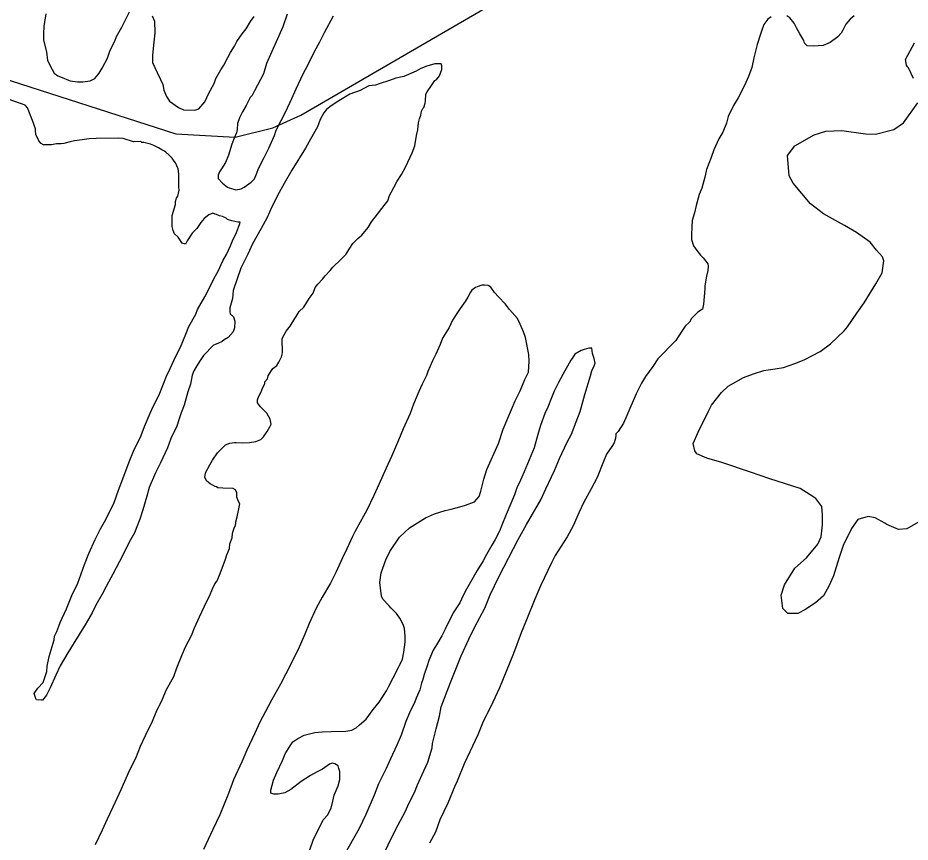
# Model space of a CAD drawing. Extents: x 3250478 to 3288318, y 788638 to 816472.
# Drawn here: x 3261493 to 3263253, y 797049 to 798674 of the extents above; entities that cross this region are included whole.
import ezdxf

# ---------------------------------------------------------------- set-up
doc = ezdxf.new("R2010")
doc.units = 0
doc.layers.add('V-SITE-VEGE', color=7, linetype='Continuous')
doc.layers.add('V-TOPO-SHOR', color=7, linetype='Continuous')

msp = doc.modelspace()

# ---------------------------------------------------------------- linework, layer by layer
at = {"layer": 'V-SITE-VEGE'}
for points in [[(3261548.4, 798682.4), (3261545.9, 798666.3), (3261544.2, 798657.4), (3261543.5, 798643.9), (3261543.6, 798630.5), (3261549.2, 798607.3), (3261551.2, 798590.4), (3261560.4, 798572.6), (3261564.9, 798565.5), (3261572.1, 798560.2), (3261580.2, 798556.7), (3261592.8, 798551.5), (3261596.4, 798550.6), (3261610.7, 798548.1), (3261621.5, 798548.2), (3261635.8, 798550.2), (3261644.6, 798554.8), (3261653.5, 798565.6), (3261659.6, 798575.5), (3261670.1, 798595.3), (3261675.3, 798610.6), (3261684, 798628.6), (3261687.5, 798637.5), (3261698, 798656.4), (3261705, 798670.8), (3261712.9, 798686.1)], [(3261757.7, 798678.6), (3261762.3, 798667.9), (3261763.5, 798644.7), (3261761, 798626.8), (3261758.6, 798600.8), (3261758.8, 798586.5), (3261767.9, 798566.9), (3261774.4, 798552.7), (3261778.9, 798542.9), (3261780.9, 798532.2), (3261786.4, 798519.7), (3261791.8, 798510), (3261809.9, 798497.7), (3261819.8, 798493.3), (3261842.1, 798492.7), (3261850.1, 798495.4), (3261861.6, 798509), (3261869.5, 798526.1), (3261880, 798545), (3261883.4, 798554.8), (3261893.1, 798571.9), (3261899.2, 798581), (3261907.1, 798596.3), (3261912.4, 798606.2), (3261920.3, 798618.8), (3261924.6, 798627.8), (3261935.2, 798643.1), (3261943.1, 798653), (3261951.9, 798667.4), (3261958.9, 798677.3)], [(3262024.2, 798681.7), (3262015.5, 798656.5), (3261983.3, 798584.6), (3261977.2, 798564), (3261959.7, 798530.7), (3261955.4, 798521.7), (3261950.9, 798517.2), (3261943.1, 798501.9), (3261936.1, 798489.3), (3261929.9, 798477.6), (3261926.5, 798465.9), (3261925.7, 798454.3), (3261924, 798448), (3261919.7, 798437.2), (3261915.3, 798425.5), (3261908.4, 798404), (3261902.3, 798389.6), (3261894.4, 798377), (3261890.9, 798370.7), (3261888.3, 798364.4), (3261888.4, 798358.1), (3261896.6, 798348.4), (3261902.9, 798343.1), (3261906.5, 798340.5), (3261910.1, 798339.6), (3261919, 798337), (3261922.6, 798335.3), (3261933.4, 798337.2), (3261939.6, 798340.8), (3261952.9, 798350.8), (3261960, 798357.2), (3261964.3, 798368), (3261967.8, 798377.8), (3261979.1, 798399.4), (3261987.9, 798417.4), (3261995.7, 798435.4), (3261999.2, 798442.6), (3262002.7, 798453.4), (3262012.3, 798472.3), (3262021, 798488.5), (3262033.2, 798515.4), (3262042, 798534.3), (3262055.9, 798564), (3262064.7, 798581.1), (3262077.8, 798608.1), (3262088.3, 798627), (3262097.9, 798645.9), (3262115.4, 798678.3)], [(3262978.5, 798676.6), (3262972.3, 798672.1), (3262964.4, 798661.2), (3262960.9, 798652.3), (3262957.4, 798642.4), (3262951.4, 798621.7), (3262944.6, 798595.7), (3262940.3, 798576.9), (3262934.2, 798558.9), (3262926.4, 798541), (3262913.3, 798516.7), (3262904.5, 798501.4), (3262894, 798479.8), (3262890.6, 798467.2), (3262883.6, 798449.2), (3262875.7, 798435.7), (3262865.3, 798414.1), (3262860.1, 798398.9), (3262851.4, 798375.5), (3262848, 798360.3), (3262842, 798338.8), (3262836.8, 798326.2), (3262830.8, 798304.6), (3262827.3, 798290.3), (3262823.1, 798275), (3262822.3, 798262.5), (3262821.6, 798246.4), (3262821.7, 798237.5), (3262825.4, 798225), (3262831.8, 798216.1), (3262839, 798206.4), (3262844.5, 798201.1), (3262853.6, 798189.5), (3262854.5, 798185.1), (3262853.7, 798176.1), (3262851.1, 798165.4), (3262847.8, 798146.5), (3262847.9, 798140.3), (3262845.5, 798109.8), (3262843, 798100), (3262834.1, 798094.5), (3262821.7, 798081.8), (3262817.3, 798074.6), (3262809.4, 798066.5), (3262802.3, 798056.6), (3262790.9, 798038.6), (3262755.5, 798002.4), (3262745, 797987), (3262730.9, 797967.2), (3262723, 797954.6), (3262712.5, 797933), (3262694.2, 797890.8), (3262687.3, 797875.5), (3262676.7, 797859.3), (3262672.3, 797854.7), (3262672.3, 797852.1), (3262671.5, 797845.8), (3262668.9, 797836.8), (3262664.5, 797829.6), (3262654, 797814.3), (3262647.9, 797799.9), (3262635.7, 797768.5)], [(3263142.1, 798678.5), (3263134.2, 798672.1), (3263126.2, 798662.2), (3263120.1, 798650.5), (3263116.6, 798644.2), (3263110.4, 798637), (3263095.3, 798626.1), (3263081.1, 798619.7), (3263061.5, 798618.5), (3263049.8, 798619.3), (3263044.4, 798624.6), (3263043.4, 798630), (3263035.2, 798643.3), (3263028.8, 798654.8), (3263024.3, 798663.7), (3263015.2, 798674.3), (3263009.8, 798678.8)], [(3263259.5, 798554.7), (3263249.4, 798576.1), (3263247.5, 798578.1), (3263245.5, 798581), (3263243.4, 798592.7), (3263261.6, 798625.1)], [(3262013.2, 798006.3), (3262014.9, 798014.4), (3262014.6, 798042.1), (3262022.5, 798056.5), (3262030.4, 798066.4), (3262039.2, 798081.7), (3262041.8, 798085.4), (3262047.9, 798095.3), (3262056.8, 798104.3), (3262067.3, 798121.4), (3262075.2, 798131.4), (3262079.6, 798143), (3262084.9, 798149.3), (3262093.7, 798159.3), (3262099, 798165.6), (3262108.7, 798176.5), (3262114, 798182.8), (3262129.9, 798198.2), (3262139.6, 798208.1), (3262147.6, 798220.7), (3262153.7, 798229.7), (3262163.4, 798239.7), (3262171.4, 798246), (3262183.8, 798261.4), (3262190.8, 798272.2), (3262202.2, 798287.5), (3262211, 798298.4), (3262222.5, 798313.7), (3262226, 798324.5), (3262234.7, 798339.8), (3262240.8, 798352.4), (3262249.6, 798365.9), (3262258.4, 798381.2), (3262270.6, 798408.2), (3262275.8, 798422.5), (3262279.1, 798442.3), (3262281.7, 798453.9), (3262283.3, 798467.3), (3262285, 798475.4), (3262287.6, 798482.6), (3262289.3, 798490.7), (3262291.9, 798496.1), (3262293.7, 798497.9), (3262296.3, 798506), (3262297.1, 798510.4), (3262297.9, 798523.9), (3262300.5, 798528.4), (3262310.2, 798542.8), (3262315.5, 798550.9), (3262319, 798553.6), (3262324.3, 798559.9), (3262329.5, 798572.5), (3262329.4, 798579.7), (3262327.6, 798584.1), (3262315.1, 798584), (3262299.9, 798579.3), (3262287.5, 798574.7), (3262278.6, 798569.2), (3262254.5, 798559.1), (3262238.5, 798555.4), (3262226, 798550.8), (3262205.5, 798544.3), (3262198.4, 798541.5), (3262192.1, 798541.4), (3262185, 798540.4), (3262168.1, 798531.3), (3262147.6, 798523.9), (3262126.3, 798511.1), (3262114.8, 798503.9), (3262108.6, 798499.3), (3262101.5, 798493.9), (3262096.2, 798487.5), (3262089.2, 798474), (3262084, 798459.7), (3262069.9, 798435.4), (3262060.3, 798417.4), (3262033.1, 798374.1), (3262018.2, 798348), (3262008.6, 798330), (3261993.7, 798302.1), (3261985, 798280.6), (3261972.7, 798259), (3261956.1, 798229.2), (3261946.5, 798208.6), (3261932.5, 798180.7), (3261917.8, 798136.7), (3261916.2, 798121.5), (3261911, 798102.6), (3261911.1, 798094.6), (3261912, 798091), (3261918.4, 798084.8), (3261921.2, 798076.8), (3261920.4, 798063.4), (3261917.8, 798055.3), (3261908.1, 798044.5), (3261900.1, 798039.9), (3261895.7, 798036.3), (3261887.7, 798032.6), (3261878.8, 798028.9), (3261859.3, 798009), (3261852.3, 797999.1)], [(3261845.7, 798259.3), (3261836.9, 798250.2), (3261827.2, 798234.9), (3261823.7, 798228.6), (3261817.4, 798230.3), (3261809.2, 798241.9), (3261802, 798248.9), (3261799.3, 798255.2), (3261797.4, 798263.2), (3261797.1, 798284.6), (3261804, 798306.2), (3261804, 798312.5), (3261805.7, 798318.7), (3261808.3, 798323.2), (3261810.9, 798334.9), (3261810.8, 798341.2), (3261810.5, 798367.1), (3261809.5, 798376.9), (3261804, 798388.5), (3261801.3, 798392), (3261797.6, 798398.2), (3261791.3, 798403.5), (3261784.9, 798409.7), (3261782.2, 798411.5), (3261776.8, 798414.1), (3261770.5, 798418.5), (3261761.5, 798422.9), (3261754.4, 798425.5), (3261741.8, 798428.9), (3261737.3, 798428.8), (3261735.5, 798430.6), (3261721.2, 798430.4), (3261700.6, 798436.5), (3261690.7, 798437.2), (3261647.8, 798436.8), (3261633.5, 798435.7), (3261620.1, 798433.7), (3261604.9, 798431.8), (3261596, 798429.9), (3261583.5, 798427.1), (3261578.2, 798426.1), (3261569.2, 798426), (3261559.4, 798424.1), (3261543.3, 798423.9), (3261538.8, 798426.5), (3261534.3, 798431.9), (3261528.8, 798444.3), (3261527.8, 798452.4), (3261527.7, 798455.9), (3261522.2, 798472), (3261512.1, 798496.9), (3261507.5, 798502.2), (3261476.1, 798513.5)], [(3263272.5, 797682), (3263246.3, 797667.1), (3263229.7, 797665.9), (3263207.1, 797675.4), (3263203.1, 797678.3), (3263183.5, 797688.8), (3263169.7, 797691.6), (3263149.3, 797685.5), (3263136.8, 797667.8), (3263120.6, 797634.3), (3263113, 797610.8), (3263101.7, 797574.5), (3263092.2, 797553.9), (3263081.6, 797535.2), (3263066.1, 797521.3), (3263044.8, 797507.4), (3263031.2, 797500.4), (3263011.7, 797500.2), (3263001.8, 797509.8), (3262998.5, 797536.2), (3263005.1, 797556.8), (3263025.3, 797589.3), (3263048.5, 797610.1), (3263070.7, 797636.7), (3263077.3, 797651.4), (3263080, 797674.9), (3263079.8, 797694.5), (3263078.6, 797711.1), (3263066.7, 797726.6), (3263055.9, 797734.3), (3263036.2, 797746.8), (3263021.5, 797751.5), (3262976.3, 797765.6), (3262938.1, 797778.9), (3262881.2, 797797.7), (3262851.7, 797806.2), (3262832.1, 797814.8), (3262828.1, 797820.6), (3262825, 797835.2), (3262834.5, 797857.8), (3262854.6, 797898.1), (3262861.3, 797910.9), (3262880.5, 797935.6), (3262894.1, 797948.4), (3262924.2, 797965.4), (3262943.6, 797972.4), (3262964.1, 797979.5), (3262972.9, 797980.6), (3262986.5, 797982.7), (3263003.1, 797984.9), (3263025.5, 797992.9), (3263044, 798000), (3263075.1, 798017), (3263095.4, 798031.9), (3263122.5, 798057.6), (3263129.3, 798065.5), (3263147.5, 798092.1), (3263161.9, 798112.8), (3263185, 798150.2), (3263197.4, 798171.8), (3263201.1, 798195.3), (3263198, 798203.1), (3263186.2, 798216.7), (3263174.2, 798232.2), (3263146.7, 798251.4), (3263123, 798264.8), (3263081.7, 798287.8), (3263056.1, 798308), (3263022.4, 798348.7), (3263014.4, 798363.3), (3263011, 798403.3), (3263025.4, 798422), (3263063.3, 798444), (3263086.7, 798451.1), (3263117.9, 798452.4), (3263164.9, 798446.1), (3263184.5, 798445.4), (3263220.5, 798454.6), (3263239.9, 798467.5), (3263267.8, 798506.9)], [(3261852.3, 797999.1), (3261847.9, 797991.9), (3261840, 797978.4), (3261836.5, 797970.3), (3261833.2, 797952.4), (3261828, 797937.1), (3261821.1, 797911.1), (3261815, 797895.8), (3261810.7, 797882.3), (3261806.4, 797869.8), (3261795, 797845.5), (3261788.1, 797826.6), (3261774.1, 797797), (3261764.5, 797777.2), (3261752.3, 797748.4), (3261747.2, 797731.4), (3261739.4, 797704.4), (3261733.4, 797686.5), (3261723, 797659.5), (3261712.4, 797640.6), (3261700.2, 797615.5), (3261680.1, 797577.7), (3261676.6, 797570.5), (3261666.9, 797553.4), (3261659.1, 797538.1), (3261646.8, 797516.5), (3261639.8, 797501.2), (3261625.8, 797477.8), (3261602.1, 797439.9), (3261591.5, 797422.8), (3261576.6, 797396.7), (3261567.9, 797378.7), (3261556.6, 797353.5), (3261549.6, 797339.1), (3261541.6, 797329.2), (3261539, 797329.2), (3261530, 797330), (3261528.2, 797332.6), (3261525.4, 797342.4), (3261532.4, 797353.3), (3261543, 797364.1), (3261544.7, 797370.4), (3261549.9, 797385.7), (3261550.7, 797396.4), (3261555, 797415.2), (3261564.4, 797448.4), (3261565.2, 797455.6), (3261569.6, 797464.6), (3261573.9, 797475.4), (3261576.5, 797482.6), (3261588.8, 797509.5), (3261599.2, 797535.6), (3261611.4, 797559.9), (3261624.4, 797596.7), (3261633.1, 797618.3), (3261645.3, 797646.1), (3261655.8, 797666.8), (3261666.3, 797685.7), (3261682.9, 797719), (3261691.6, 797743.2), (3261700.3, 797765.7), (3261712.4, 797798.9), (3261721.1, 797820.5), (3261735.9, 797851.1), (3261742.9, 797869), (3261754.2, 797895.1), (3261760.3, 797909.5), (3261771.7, 797931.1), (3261786.5, 797967.9), (3261793.5, 797983.2), (3261804.8, 798007.5), (3261813.5, 798025.5), (3261824, 798050.6), (3261830.1, 798065.9), (3261844.1, 798090.2), (3261847.6, 798099.2), (3261861.6, 798124.4), (3261870.3, 798140.6), (3261879.9, 798161.3), (3261887.8, 798174.8), (3261897.4, 798195.5), (3261904.4, 798208.1), (3261912.3, 798225.2), (3261916.6, 798235.1), (3261924.5, 798251.2), (3261928, 798262), (3261930.6, 798269.2), (3261931.4, 798271.9), (3261927, 798271.8), (3261915.3, 798274.4), (3261906.3, 798277), (3261903.6, 798279.6), (3261896.4, 798283.1), (3261891, 798283.9), (3261884.7, 798286.6), (3261882.1, 798287.4), (3261877.6, 798289.2), (3261869.5, 798286.4), (3261860.7, 798279.1), (3261853.6, 798271), (3261845.7, 798259.3)], [(3262210, 797534.6), (3262207, 797561.4), (3262209.5, 797580.2), (3262219, 797606.2), (3262226.9, 797622.4), (3262245.4, 797650.4), (3262265.7, 797669.4), (3262296.8, 797688.5), (3262314.6, 797696.8), (3262336, 797703.3), (3262347.6, 797706.1), (3262364.5, 797710.8), (3262376.1, 797713.6), (3262393.9, 797720.1), (3262402.7, 797730.9), (3262406.2, 797741.7), (3262412.2, 797765), (3262418.2, 797783.8), (3262440.9, 797835.1), (3262450.4, 797863.8), (3262459.1, 797885.4), (3262473.9, 797919.5), (3262483.5, 797939.3), (3262493.1, 797961.8), (3262500.1, 797976.2), (3262501.6, 797997.7), (3262500.6, 798011.1), (3262493.9, 798044.1), (3262490.2, 798055.7), (3262483.8, 798070.8), (3262478.3, 798081.5), (3262462.9, 798099.2), (3262454.7, 798109.8), (3262441.1, 798124.8), (3262433, 798132.8), (3262425.7, 798143.4), (3262420.3, 798147), (3262413.1, 798147.8), (3262407.8, 798147.7), (3262398.9, 798144), (3262395.3, 798143.1), (3262388.2, 798137.6), (3262385.6, 798134), (3262380.3, 798124.1), (3262375, 798115.1), (3262365.4, 798101.6), (3262360.1, 798093.5), (3262350.4, 798078.2), (3262343.4, 798063.8), (3262330.3, 798043.1), (3262325.9, 798030.5), (3262317.2, 798011.6), (3262311.1, 797998.1), (3262301.5, 797977.5), (3262298.9, 797969.4), (3262290.2, 797952.3), (3262284.1, 797937.9), (3262273.6, 797912.7), (3262266.7, 797894.8), (3262252.7, 797864.2), (3262244, 797841.7), (3262230.1, 797809.4), (3262219.6, 797786.9), (3262204.8, 797754.5), (3262195.2, 797733), (3262181.2, 797704.2), (3262171.6, 797686.2), (3262157.6, 797661), (3262153.2, 797652), (3262141.9, 797627.7), (3262133.1, 797609.7), (3262120.1, 797581), (3262109.6, 797560.3), (3262092.9, 797532.3), (3262081.5, 797510.7), (3262067.6, 797480.2)], [(3261646, 797045.1), (3261660, 797073.9), (3261669.6, 797095.5), (3261680.9, 797118.9), (3261696.6, 797153), (3261714.1, 797191.7), (3261725.4, 797215.1), (3261735, 797238.4), (3261744.6, 797260), (3261758.6, 797287.9), (3261765.5, 797305.9), (3261778.6, 797331.1), (3261785.6, 797349), (3261800.5, 797376), (3261806.5, 797393.1), (3261816.1, 797417.4), (3261823.9, 797434.4), (3261835.3, 797456.9), (3261841.4, 797472.2), (3261851, 797493.8), (3261865.8, 797524.4), (3261871.1, 797534.3), (3261877.2, 797548.6), (3261881.5, 797558.5), (3261885.9, 797564.8), (3261892, 797579.2), (3261902.4, 797607.1), (3261905, 797616), (3261910.2, 797628.6), (3261911, 797637.6), (3261915.4, 797649.2), (3261916.2, 797658.2), (3261919.6, 797669), (3261921.4, 797671.7), (3261923.1, 797677.9), (3261923, 797680.6), (3261925.6, 797690.5), (3261928.2, 797703), (3261930.7, 797716.5), (3261927.9, 797720.9), (3261925.2, 797729.8), (3261925.1, 797737.9), (3261922.3, 797744.1), (3261917.8, 797746.8), (3261897.2, 797747.4), (3261887.4, 797748.2), (3261884.7, 797749.9), (3261882, 797750.8), (3261872.1, 797756.1), (3261865.8, 797761.4), (3261862.1, 797768.5), (3261862.9, 797777.4), (3261871.7, 797793.6), (3261876.9, 797802.6), (3261886.6, 797817), (3261893.7, 797824.3), (3261902.5, 797832.4), (3261911.4, 797836.1), (3261920.3, 797837.1), (3261923.9, 797837.2), (3261936.5, 797836.4), (3261949.9, 797837.5), (3261962.4, 797839.4), (3261972.1, 797843.1), (3261977.5, 797848.5), (3261984.5, 797859.3), (3261989.7, 797868.3), (3261992.4, 797873.7), (3261990.5, 797883.5), (3261984.1, 797895.1), (3261971.4, 797907.5), (3261965.9, 797915.4), (3261965.9, 797921.7), (3261968.5, 797928.9), (3261973.7, 797938.8), (3261974.6, 797943.3), (3261979.8, 797953.2), (3261979.8, 797956.7), (3261985.1, 797963.1), (3261986.8, 797968.5), (3261992.1, 797977.5), (3261995.6, 797982.9), (3262003.6, 797989.2), (3262008, 797995.5), (3262013.2, 798006.3)], [(3262203.6, 797003.3), (3262233.3, 797064.4), (3262243, 797083.3), (3262257, 797109.4), (3262263.9, 797125.6), (3262275.3, 797147.2), (3262281.4, 797162.5), (3262293.6, 797190.3), (3262301.5, 797207.4), (3262310.1, 797235.2), (3262310.9, 797244.2), (3262317.7, 797272.9), (3262324.6, 797298), (3262327.9, 797315.9), (3262346.1, 797364.4), (3262367, 797416.6), (3262382.7, 797449.8), (3262394.1, 797474.1), (3262414.2, 797511), (3262424.6, 797537.1), (3262442.1, 797573.9), (3262479.7, 797645.9), (3262496.4, 797675.6), (3262524.4, 797724.2), (3262534, 797745.8), (3262551.5, 797781.8), (3262561.1, 797806.1), (3262575.9, 797836.6), (3262584.7, 797853.7), (3262594.2, 797878), (3262602, 797898.6), (3262611.5, 797931.8), (3262622.7, 797968.6), (3262625.2, 797978.5), (3262629.6, 797988.4), (3262631.3, 797993.8), (3262629.4, 798002.7), (3262626.6, 798012.5), (3262624.7, 798023.2), (3262619.4, 798023.2), (3262609.6, 798020.4), (3262604.2, 798018.5), (3262591.8, 798011.2), (3262586.5, 798003.1), (3262583.9, 797999.5), (3262576.8, 797987.8), (3262571.6, 797978.8), (3262559.3, 797955.4), (3262550.6, 797938.3), (3262545.4, 797925.7), (3262538.4, 797906.9), (3262532.3, 797894.3), (3262523.6, 797870.9), (3262518.5, 797853), (3262511.6, 797826.9), (3262491.6, 797779.3), (3262484.6, 797763.1), (3262476.8, 797747.8), (3262472.5, 797734.4), (3262455.9, 797695.7), (3262447.2, 797674.2), (3262442.9, 797662.5), (3262434.1, 797646.3), (3262428, 797634.6), (3262417.5, 797616.6), (3262410.5, 797604), (3262399.1, 797585.1), (3262378, 797548.2), (3262371, 797535.6), (3262364.9, 797521.2), (3262351.7, 797501.3), (3262336, 797469), (3262329, 797456.4), (3262318.5, 797438.4), (3262312.3, 797427.6), (3262303.6, 797407.8), (3262300.2, 797397), (3262294.1, 797379.9), (3262291.5, 797370.1), (3262288.9, 797362.9), (3262285.5, 797349.4), (3262278.5, 797333.3), (3262275.9, 797326.1), (3262265.5, 797304.5), (3262258.5, 797287.4)], [(3262635.7, 797768.5), (3262623.5, 797746), (3262608.6, 797718.1), (3262599.8, 797700.1), (3262588.5, 797673.1), (3262576.3, 797651.5), (3262552.5, 797614.6), (3262545.5, 797600.2), (3262524.6, 797556.1), (3262512.4, 797528.2), (3262495.9, 797487.8), (3262485.4, 797461.8), (3262470.7, 797421.3), (3262442.9, 797353.9), (3262429.8, 797325.2), (3262409.7, 797283.8), (3262400.1, 797261.3), (3262384.4, 797227.2), (3262373, 797203.8), (3262359.1, 797169.6), (3262354.8, 797159.7), (3262340.8, 797126.5), (3262325.1, 797093.2), (3262316.5, 797069), (3262305.1, 797047.4)], [(3262068.3, 797032.1), (3262076, 797055.5), (3262089.2, 797080.7), (3262095.3, 797093.2), (3262104.1, 797103.2), (3262107.6, 797110.4), (3262111.1, 797116.7), (3262114.5, 797130.1), (3262117.1, 797141.8), (3262124.9, 797160.7), (3262128.3, 797173.2), (3262128.2, 797188.4), (3262126.3, 797194.7), (3262124.5, 797200), (3262118.2, 797203.5), (3262113.7, 797205.3), (3262107.4, 797203.4), (3262094.1, 797193.4), (3262083.5, 797187.9), (3262070.1, 797180.6), (3262061.3, 797175.1), (3262051.5, 797168.8), (3262031.1, 797153.3), (3262019.5, 797146.9), (3262006.2, 797144.1), (3261998.1, 797144), (3261991.8, 797145.7), (3261991.8, 797152), (3261996.9, 797171.7), (3262003.9, 797187), (3262015.2, 797210.4), (3262020.4, 797223.8), (3262030.1, 797239.2), (3262035.4, 797247.3), (3262045.1, 797253.7), (3262057.6, 797260.1), (3262079, 797265.7), (3262093.3, 797266.7), (3262111.2, 797267.8), (3262139.8, 797268.2), (3262151.4, 797270.1), (3262160.3, 797274.7), (3262166.5, 797281), (3262179.7, 797291.9), (3262193.8, 797310.8), (3262205.3, 797325.3), (3262220.2, 797347.8), (3262223.7, 797355.9), (3262242.1, 797391), (3262251.7, 797409.9), (3262254.2, 797424.2), (3262256.7, 797443.9), (3262256.6, 797455.5), (3262255.5, 797470.7), (3262252.7, 797478.7), (3262246.3, 797491.2), (3262239.9, 797500.1), (3262229.1, 797510.7), (3262224.6, 797516), (3262212.8, 797528.4), (3262210, 797534.6)], [(3262067.6, 797480.2), (3262058.9, 797459.5), (3262045.8, 797428.9), (3262021.3, 797381.3), (3262010.8, 797360.6), (3261993.3, 797329.1), (3261987.2, 797318.3), (3261970.5, 797285.9), (3261960.1, 797264.3), (3261944.3, 797231), (3261934.8, 797207.7), (3261918.2, 797172.6), (3261908.7, 797145.6), (3261891.3, 797103.4), (3261877.3, 797074.6), (3261859, 797035.1)], [(3262258.5, 797287.4), (3262249, 797260.5), (3262240.3, 797240.7), (3262228, 797213.7), (3262219.3, 797194.8), (3262204.5, 797164.3), (3262195.8, 797141.8), (3262179.2, 797104.1), (3262166.1, 797076.2), (3262115.3, 796987)]]:
    msp.add_lwpolyline(points, dxfattribs=at)
at = {"layer": 'V-TOPO-SHOR'}
msp.add_lwpolyline([(3261273.7, 798538.4), (3261341.6, 798569.2), (3261440.3, 798563), (3261804.5, 798445.6), (3261921.8, 798439.4), (3261995.9, 798457.9), (3262051.4, 798482.6), (3262496, 798741.8), (3262884.9, 798963.9), (3263082.5, 799099.6), (3263255.4, 799179.8), (3263811.1, 799617.9), (3263872.9, 800006.8), (3263959.5, 800599.4), (3264083.2, 801371), (3264163.6, 801951.2), (3263922.9, 802043.9)], dxfattribs=at)

doc.saveas('drawing.dxf')
